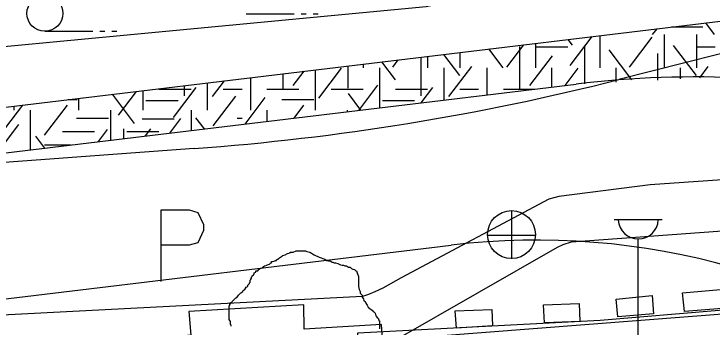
# Model space of a CAD drawing. Extents: x 419101 to 420177, y 4451541 to 4452254.
# Drawn here: x 419917.75 to 419946.9, y 4451832.16 to 4451845.22 of the extents above; entities that cross this region are included whole.
import ezdxf

# ---------------------------------------------------------------- set-up
doc = ezdxf.new("R2010")
doc.units = 0
for name, color, linetype in [('2_KADASTRO', 7, 'Continuous'), ('3_HALİHAZIR', 7, 'Continuous'), ('Level 3', 7, 'Continuous'), ('Level 41', 7, 'Continuous'), ('Level 60', 7, 'Continuous'), ('Level 62', 7, 'Continuous')]:
    doc.layers.add(name, color=color, linetype=linetype)

msp = doc.modelspace()

# ---------------------------------------------------------------- linework, layer by layer
at = {"layer": '2_KADASTRO'}
msp.add_lwpolyline([(419929.599, 4451807.363), (419933.692, 4451807.567), (419933.672, 4451807.887), (419933.298, 4451813.605), (419932.726, 4451822.357), (419932.127, 4451831.536), (419932.103, 4451831.914), (419942.228, 4451832.442), (419960.444, 4451833.976), (419966.957, 4451767.405), (419964.966, 4451767.212), (419944.453, 4451765.219), (419944.306, 4451768.129), (419943.886, 4451776.419), (419932.776, 4451780.954), (419932.727, 4451781.361), (419929.891, 4451804.935)], close=True, dxfattribs=at)
at = {"layer": '3_HALİHAZIR'}
for p, q in [((419927.446, 4451845.221), (419929.446, 4451845.221)), ((419929.746, 4451845.221), (419929.946, 4451845.221)), ((419930.246, 4451845.221), (419930.446, 4451845.221)), ((419919.038, 4451844.497), (419921.038, 4451844.497)), ((419921.338, 4451844.497), (419921.538, 4451844.497)), ((419921.838, 4451844.497), (419922.038, 4451844.497)), ((419938.538, 4451835.008), (419938.538, 4451837.008)), ((419942.816, 4451836.642), (419944.816, 4451836.642)), ((419937.518, 4451835.998), (419939.518, 4451835.998)), ((419943.816, 4451831.642), (419943.816, 4451835.834))]:
    msp.add_line(p, q, dxfattribs=at)
for points in [[(419938.929, 4451846.961), (419937.809, 4451846.46), (419936.95, 4451846.037), (419936.021, 4451845.735), (419934.96, 4451845.523), (419913.204, 4451843.465), (419903.423, 4451842.784), (419871.452, 4451841.095), (419869.78, 4451840.999), (419869.483, 4451840.96), (419867.739, 4451839.072), (419867.489, 4451838.923), (419867.321, 4451838.841), (419866.952, 4451838.669), (419856.516, 4451837.82), (419854.654, 4451837.724), (419853.949, 4451837.732), (419853.658, 4451837.754), (419853.311, 4451837.896), (419853.023, 4451838.088), (419852.852, 4451838.26), (419852.65, 4451838.481), (419852.183, 4451839.113), (419851.674, 4451839.954)], [(419960.845, 4451828.654), (419963.004, 4451830.148), (419964.612, 4451831.389), (419964.991, 4451831.8), (419965.134, 4451832.067), (419965.222, 4451832.378), (419965.279, 4451832.605), (419965.29, 4451832.741), (419965.215, 4451833.525), (419964.581, 4451835.175), (419963.91, 4451836.304), (419963.271, 4451837.056), (419962.255, 4451837.928), (419961.412, 4451838.524), (419960.892, 4451838.782), (419960.393, 4451838.983), (419959.844, 4451839.105), (419959.168, 4451839.126), (419944.308, 4451838.099), (419940.5, 4451837.603), (419940.078, 4451837.499), (419933.91, 4451834.211)], [(419933.738, 4451831.652), (419940.441, 4451835.491), (419940.676, 4451835.602), (419941.033, 4451835.714), (419959.548, 4451837.06), (419962.992, 4451837.295)], [(419923.899, 4451837.053), (419925.069, 4451837.053)], [(419923.899, 4451834.053), (419923.899, 4451837.053)], [(419925.069, 4451837.053), (419925.419, 4451836.933), (419925.659, 4451836.443), (419925.659, 4451836.183), (419925.419, 4451835.673), (419925.069, 4451835.573)], [(419925.069, 4451835.573), (419923.899, 4451835.573)], [(419933.91, 4451834.211), (419933.15, 4451833.784), (419932.809, 4451833.625), (419932.546, 4451833.514), (419932.303, 4451833.435), (419897.628, 4451831.646)], [(419933.13, 4451831.605), (419950.211, 4451832.932), (419960.225, 4451833.652), (419960.638, 4451833.569), (419960.976, 4451833.352), (419961.186, 4451833.123), (419961.38, 4451832.838), (419961.611, 4451832.326), (419961.769, 4451831.855), (419961.891, 4451831.296), (419961.923, 4451830.836), (419961.847, 4451830.375), (419961.46, 4451829.552), (419960.831, 4451828.633)]]:
    msp.add_lwpolyline(points, dxfattribs=at)
for points in [[(419942.888, 4451833.324), (419944.395, 4451833.469), (419944.457, 4451832.711), (419942.964, 4451832.579)], [(419945.657, 4451833.583), (419947.248, 4451833.72), (419947.322, 4451832.938), (419945.75, 4451832.805)], [(419923.41, 4451821.003), (419931.215, 4451821.345), (419931.193, 4451821.926), (419933.738, 4451822.058), (419933.088, 4451832.258), (419929.868, 4451832.071), (419929.855, 4451833.083), (419925.055, 4451832.801), (419925.134, 4451831.82), (419922.838, 4451831.592), (419923.231, 4451826.426), (419923.252, 4451825.731), (419923.296, 4451824.209), (419923.296, 4451824.209)], [(419936.224, 4451832.114), (419936.17, 4451832.83), (419937.697, 4451832.895), (419937.724, 4451832.208)], [(419939.858, 4451833.086), (419941.342, 4451833.143), (419941.376, 4451832.386), (419939.905, 4451832.328)]]:
    msp.add_lwpolyline(points, close=True, dxfattribs=at)
for centre, radius in [((419919.038, 4451845.247), 0.75), ((419938.523, 4451836.016), 1)]:
    msp.add_circle(centre, radius, dxfattribs=at)
msp.add_arc((419943.816, 4451836.671), 0.837, 183.298, 356.9072, dxfattribs=at)
at = {"layer": 'Level 3'}
for points in [[(419929.068, 4451835.176), (419929.172, 4451835.228), (419929.275, 4451835.254), (419929.275, 4451835.28), (419929.301, 4451835.28), (419929.327, 4451835.28), (419929.405, 4451835.28), (419929.535, 4451835.332), (419929.639, 4451835.332), (419929.716, 4451835.332), (419929.768, 4451835.332), (419929.846, 4451835.332), (419929.898, 4451835.332), (419929.924, 4451835.332), (419929.976, 4451835.306), (419930.106, 4451835.28), (419930.287, 4451835.176), (419930.495, 4451835.072), (419930.728, 4451834.994), (419930.806, 4451834.942), (419930.884, 4451834.916), (419930.936, 4451834.916), (419930.988, 4451834.89), (419931.039, 4451834.864), (419931.065, 4451834.864), (419931.117, 4451834.838), (419931.169, 4451834.838), (419931.273, 4451834.812), (419931.377, 4451834.76), (419931.454, 4451834.734), (419931.506, 4451834.734), (419931.558, 4451834.708), (419931.61, 4451834.708), (419931.636, 4451834.708), (419931.714, 4451834.657), (419931.792, 4451834.657), (419931.844, 4451834.605), (419931.895, 4451834.579), (419931.973, 4451834.553), (419932.025, 4451834.501), (419932.051, 4451834.501), (419932.077, 4451834.423), (419932.077, 4451834.397), (419932.103, 4451834.345), (419932.129, 4451834.267), (419932.129, 4451834.241), (419932.129, 4451834.163), (419932.129, 4451834.111), (419932.129, 4451834.033), (419932.129, 4451834.007), (419932.129, 4451833.929), (419932.129, 4451833.852), (419932.155, 4451833.722), (419932.207, 4451833.644), (419932.207, 4451833.566), (419932.285, 4451833.488), (419932.285, 4451833.41), (419932.336, 4451833.332), (419932.362, 4451833.254), (419932.414, 4451833.228), (419932.44, 4451833.15), (419932.492, 4451833.072), (419932.544, 4451832.995), (419932.622, 4451832.917), (419932.7, 4451832.865), (419932.751, 4451832.813), (419932.777, 4451832.787), (419932.829, 4451832.735), (419932.855, 4451832.631), (419932.907, 4451832.553), (419932.959, 4451832.527), (419932.985, 4451832.449), (419932.985, 4451832.423), (419933.011, 4451832.423), (419933.011, 4451832.397), (419933.011, 4451832.371), (419933.011, 4451832.319), (419933.011, 4451832.216), (419933.011, 4451832.164), (419933.011, 4451832.086)], [(419926.811, 4451832.19), (419926.811, 4451832.216), (419926.811, 4451832.241), (419926.785, 4451832.267), (419926.785, 4451832.293), (419926.785, 4451832.319), (419926.785, 4451832.345), (419926.785, 4451832.371), (419926.785, 4451832.397), (419926.733, 4451832.475), (419926.733, 4451832.553), (419926.733, 4451832.579), (419926.733, 4451832.657), (419926.733, 4451832.735), (419926.733, 4451832.761), (419926.733, 4451832.787), (419926.733, 4451832.813), (419926.733, 4451832.839), (419926.733, 4451832.865), (419926.733, 4451832.891), (419926.733, 4451832.917), (419926.733, 4451832.943), (419926.733, 4451832.969), (419926.733, 4451833.047), (419926.759, 4451833.072), (419926.759, 4451833.098), (419926.759, 4451833.124), (419926.785, 4451833.124), (419926.785, 4451833.15), (419926.785, 4451833.176), (419926.863, 4451833.202), (419926.863, 4451833.228), (419926.941, 4451833.306), (419926.993, 4451833.358), (419927.044, 4451833.384), (419927.044, 4451833.41), (419927.07, 4451833.41), (419927.122, 4451833.488), (419927.174, 4451833.54), (419927.226, 4451833.592), (419927.304, 4451833.644), (419927.304, 4451833.67), (419927.356, 4451833.696), (419927.356, 4451833.722), (419927.382, 4451833.722), (419927.434, 4451833.8), (419927.434, 4451833.826), (419927.511, 4451833.852), (419927.511, 4451833.877), (419927.511, 4451833.903), (419927.563, 4451833.955), (419927.589, 4451833.981), (419927.589, 4451834.007), (419927.615, 4451834.033), (419927.615, 4451834.059), (419927.615, 4451834.085), (419927.615, 4451834.111), (419927.641, 4451834.137), (419927.641, 4451834.163), (419927.641, 4451834.189), (419927.667, 4451834.189), (419927.667, 4451834.215), (419927.667, 4451834.241), (419927.693, 4451834.267), (419927.693, 4451834.293), (419927.745, 4451834.319), (419927.771, 4451834.397), (419927.771, 4451834.423), (419927.849, 4451834.449), (419927.849, 4451834.475), (419927.849, 4451834.501), (419927.926, 4451834.501), (419927.978, 4451834.553), (419927.978, 4451834.579), (419928.004, 4451834.579), (419928.03, 4451834.605), (419928.108, 4451834.631), (419928.134, 4451834.657), (419928.16, 4451834.657), (419928.16, 4451834.683), (419928.212, 4451834.708), (419928.316, 4451834.734), (419928.316, 4451834.76), (419928.419, 4451834.786), (419928.471, 4451834.838), (419928.497, 4451834.838), (419928.497, 4451834.864), (419928.497, 4451834.89), (419928.549, 4451834.89), (419928.653, 4451834.916), (419928.653, 4451834.942), (419928.679, 4451834.942), (419928.705, 4451834.942), (419928.705, 4451834.968), (419928.757, 4451834.994), (419928.783, 4451834.994), (419928.834, 4451835.046), (419928.912, 4451835.098), (419928.964, 4451835.124), (419928.964, 4451835.15), (419929.068, 4451835.176)]]:
    msp.add_lwpolyline(points, dxfattribs=at)
at = {"layer": 'Level 41'}
for p, q in [((419947, 4451844.366), (419946.633, 4451844.849)), ((419944.417, 4451844.366), (419944.599, 4451844.605)), ((419945.207, 4451844.678), (419946.516, 4451844.678)), ((419940.968, 4451843.072), (419941.885, 4451844.279)), ((419942.212, 4451844.318), (419942.212, 4451842.968)), ((419943.445, 4451843.003), (419944.394, 4451844.253)), ((419944.898, 4451844.366), (419944.898, 4451842.968)), ((419946.241, 4451844.366), (419946.241, 4451842.968)), ((419946.241, 4451844.366), (419946.241, 4451842.968)), ((419939.526, 4451843.995), (419939.526, 4451842.968)), ((419941.075, 4451843.914), (419940.889, 4451844.159)), ((419938.171, 4451842.968), (419937.57, 4451843.76)), ((419938.331, 4451843.003), (419939.04, 4451843.937)), ((419938.851, 4451843.864), (419938.851, 4451842.097)), ((419939.526, 4451843.852), (419940.869, 4451843.852)), ((419941.568, 4451843.899), (419941.568, 4451842.31)), ((419943.552, 4451842.477), (419942.603, 4451843.726)), ((419946.242, 4451842.652), (419945.293, 4451843.901)), ((419946.241, 4451843.852), (419947.029, 4451843.852)), ((419934.737, 4451843.42), (419934.737, 4451841.811)), ((419935.019, 4451843.454), (419935.019, 4451842.968)), ((419936.363, 4451842.652), (419935.692, 4451843.535)), ((419936.362, 4451843.615), (419936.362, 4451842.968)), ((419936.362, 4451843.615), (419936.362, 4451842.968)), ((419939.291, 4451842.231), (419940.24, 4451843.481)), ((419944.616, 4451843.578), (419944.616, 4451842.465)), ((419932.333, 4451843.131), (419932.333, 4451842.968)), ((419933.673, 4451842.477), (419933.106, 4451843.224)), ((419933.566, 4451843.003), (419933.797, 4451843.307)), ((419929.412, 4451842.231), (419929.87, 4451842.835)), ((419930.319, 4451842.889), (419930.319, 4451841.201)), ((419930.478, 4451841.706), (419931.427, 4451842.956)), ((419931.689, 4451843.053), (419931.689, 4451842.132)), ((419933.005, 4451842.968), (419933.005, 4451841.304)), ((419935.691, 4451842.968), (419935.691, 4451841.627)), ((419935.691, 4451842.968), (419935.691, 4451841.627)), ((419935.911, 4451841.775), (419936.86, 4451843.025)), ((419937.512, 4451841.845), (419937.512, 4451842.968)), ((419940.198, 4451842.968), (419940.198, 4451842.168)), ((419940.759, 4451842.236), (419941.306, 4451842.956)), ((419942.884, 4451842.968), (419942.884, 4451842.377)), ((419945.57, 4451842.968), (419945.57, 4451842.514)), ((419945.57, 4451842.968), (419945.57, 4451842.514)), ((419946.383, 4451842.556), (419946.739, 4451843.025)), ((419927.633, 4451841.201), (419927.633, 4451842.566)), ((419928.972, 4451842.727), (419928.972, 4451842.097)), ((419924.858, 4451842.232), (419924.858, 4451841.811)), ((419925.812, 4451842.347), (419925.812, 4451841.201)), ((419925.812, 4451842.347), (419925.812, 4451841.201)), ((419926.032, 4451841.775), (419926.532, 4451842.434)), ((419932.144, 4451841.2), (419932.946, 4451842.254)), ((419922.116, 4451841.005), (419922.868, 4451841.993)), ((419923.126, 4451842.024), (419923.126, 4451841.201)), ((419923.797, 4451842.084), (419925.14, 4451842.084)), ((419924.407, 4451840.9), (419925.356, 4451842.15)), ((419926.483, 4451842.084), (419927.271, 4451842.084)), ((419928.304, 4451842.084), (419929.647, 4451842.084)), ((419930.99, 4451842.084), (419932.333, 4451842.084)), ((419932.238, 4451841.212), (419931.711, 4451841.904)), ((419933.676, 4451842.084), (419935.019, 4451842.084)), ((419934.752, 4451841.514), (419935.235, 4451842.15)), ((419936.362, 4451842.084), (419937.15, 4451842.084)), ((419938.183, 4451842.084), (419939.498, 4451842.084)), ((419920.012, 4451841.65), (419920.392, 4451841.65)), ((419920.44, 4451841.701), (419920.44, 4451841.201)), ((419920.599, 4451841.706), (419920.611, 4451841.722)), ((419922.782, 4451840.655), (419921.857, 4451841.872)), ((419923.257, 4451841.614), (419924.6, 4451841.614)), ((419926.058, 4451840.549), (419927.008, 4451841.798)), ((419927.395, 4451840.63), (419928.23, 4451841.729)), ((419928.928, 4451841.65), (419930.271, 4451841.65)), ((419933.136, 4451841.614), (419934.479, 4451841.614)), ((419936.864, 4451841.767), (419936.887, 4451841.798)), ((419917.402, 4451840.48), (419918.118, 4451841.422)), ((419917.754, 4451841.201), (419917.754, 4451841.379)), ((419919.027, 4451840.163), (419919.976, 4451841.413)), ((419929.447, 4451840.876), (419929.855, 4451841.413)), ((419918.425, 4451841.201), (419918.425, 4451839.552)), ((419921.783, 4451841.201), (419921.783, 4451839.955)), ((419925.14, 4451841.201), (419925.14, 4451840.359)), ((419928.304, 4451841.201), (419928.304, 4451840.739)), ((419931.662, 4451841.201), (419931.662, 4451841.142)), ((419920.355, 4451840.877), (419921.698, 4451840.877)), ((419923.097, 4451840.844), (419924.44, 4451840.844)), ((419924.261, 4451840.253), (419924.717, 4451840.853)), ((419925.698, 4451840.426), (419925.348, 4451840.886)), ((419927.067, 4451840.877), (419927.271, 4451840.877)), ((419917.392, 4451839.871), (419917.951, 4451840.607)), ((419919.768, 4451840.317), (419921.111, 4451840.317)), ((419921.272, 4451839.894), (419921.654, 4451840.397)), ((419922.315, 4451840.429), (419922.315, 4451840.019)), ((419922.454, 4451840.317), (419923.797, 4451840.317)), ((419923.234, 4451840.13), (419923.464, 4451840.432)), ((419919.036, 4451839.625), (419918.663, 4451840.116)), ((419919.022, 4451839.757), (419920.134, 4451839.757))]:
    msp.add_line(p, q, dxfattribs=at)
at = {"layer": 'Level 60'}
for points in [[(419963.513, 4451847.675), (419943.004, 4451842.481)], [(419925.269, 4451839.604), (419869.458, 4451835.488)]]:
    msp.add_lwpolyline(points, dxfattribs=at)
msp.add_arc((419917.682, 4451942.475), 103.15, 274.21818, 284.21064, dxfattribs=at)
at = {"layer": 'Level 62'}
for p, q in [((419889.975, 4451838.04), (419966.029, 4451847.181)), ((419890.201, 4451836.16), (419941.229, 4451842.292)), ((419882.759, 4451829.172), (419936.006, 4451835.571))]:
    msp.add_line(p, q, dxfattribs=at)
for centre, radius, start, end in [((419946.243, 4451800.593), 42, 77.4616, 96.8563), ((419939.586, 4451805.786), 30, 6.1338, 96.8536)]:
    msp.add_arc(centre, radius, start, end, dxfattribs=at)

doc.saveas('drawing.dxf')
